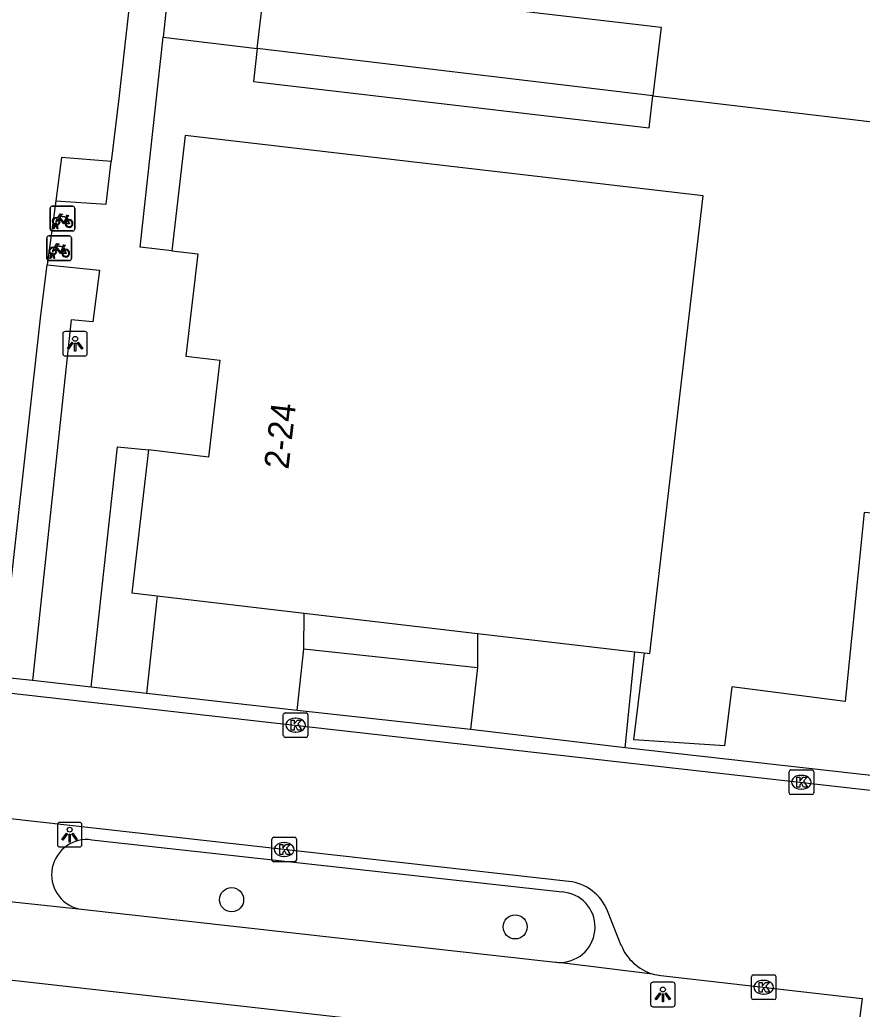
# Model space of a CAD drawing. Extents: x 161928 to 163055, y 386475 to 387428.
# Drawn here: x 162123.25 to 162157.51, y 386868.92 to 386909.12 of the extents above; entities that cross this region are included whole.
import ezdxf

# ---------------------------------------------------------------- set-up
doc = ezdxf.new("R2010")
doc.units = 0
for name, color, linetype in [('IMGEO_Boom', 7, 'Continuous'), ('IMGEO_Fietsenrek', 7, 'Continuous'), ('IMGEO_Grasland_overig', 7, 'Continuous'), ('IMGEO_Groenvoorziening', 7, 'Continuous'), ('IMGEO_Kolk', 7, 'Continuous'), ('IMGEO_Lichtpunt', 7, 'Continuous'), ('IMGEO_Pand', 7, 'Continuous'), ('IMGEO_Pand_nummerreeks', 7, 'Continuous'), ('IMGEO_Rijbaan_lokaal_open', 7, 'Continuous'), ('IMGEO_Voetpad_open', 7, 'Continuous')]:
    doc.layers.add(name, color=color, linetype=linetype)

msp = doc.modelspace()

# ---------------------------------------------------------------- linework, layer by layer
at = {"layer": 'IMGEO_Boom'}
for centre in [(162131.866, 386873.366), (162143.394, 386872.259)]:
    msp.add_circle(centre, 0.489, dxfattribs=at)
at = {"layer": 'IMGEO_Fietsenrek'}
for p, q in [((162124.49, 386900.62), (162124.49, 386901.461)), ((162124.49, 386901.461), (162124.49, 386900.62)), ((162124.565, 386901.545), (162125.406, 386901.545)), ((162125.406, 386901.545), (162124.565, 386901.545)), ((162125.49, 386901.47), (162125.49, 386900.629)), ((162125.49, 386900.629), (162125.49, 386901.47)), ((162125.177, 386901.094), (162125.213, 386900.999)), ((162125.415, 386900.545), (162124.574, 386900.545)), ((162124.574, 386900.545), (162125.415, 386900.545)), ((162124.617, 386900.629), (162124.656, 386900.789)), ((162124.651, 386900.629), (162124.617, 386900.629)), ((162124.686, 386900.777), (162124.651, 386900.629)), ((162124.728, 386900.801), (162124.727, 386900.805)), ((162124.769, 386900.629), (162124.735, 386900.771)), ((162124.759, 386900.812), (162124.76, 386900.805)), ((162124.767, 386900.775), (162124.802, 386900.629)), ((162124.802, 386900.629), (162124.769, 386900.629)), ((162124.354, 386899.414), (162124.354, 386900.255)), ((162124.354, 386900.255), (162124.354, 386899.414)), ((162124.429, 386900.339), (162125.27, 386900.339)), ((162125.27, 386900.339), (162124.429, 386900.339)), ((162125.354, 386900.264), (162125.354, 386899.423)), ((162125.354, 386899.423), (162125.354, 386900.264)), ((162125.041, 386899.888), (162125.077, 386899.793)), ((162125.279, 386899.339), (162124.438, 386899.339)), ((162124.438, 386899.339), (162125.279, 386899.339)), ((162124.481, 386899.423), (162124.52, 386899.583)), ((162124.515, 386899.423), (162124.481, 386899.423)), ((162124.55, 386899.571), (162124.515, 386899.423)), ((162124.592, 386899.595), (162124.591, 386899.599)), ((162124.633, 386899.423), (162124.599, 386899.565)), ((162124.623, 386899.606), (162124.624, 386899.599)), ((162124.631, 386899.569), (162124.666, 386899.423)), ((162124.666, 386899.423), (162124.633, 386899.423))]:
    msp.add_line(p, q, dxfattribs=at)
for points in [[(162124.824, 386901.019), (162124.772, 386900.929), (162124.732, 386900.904), (162124.733, 386900.951), (162124.788, 386901.045)], [(162124.803, 386901.071), (162124.898, 386901.235), (162124.984, 386901.221), (162124.986, 386901.212), (162124.93, 386901.201), (162124.903, 386901.156), (162125.159, 386901.115)], [(162125.099, 386900.827), (162125.049, 386900.827), (162124.858, 386901.078), (162124.839, 386901.046)], [(162125.146, 386901.09), (162124.889, 386901.131), (162124.872, 386901.102), (162125.039, 386900.882), (162125.146, 386901.09)], [(162125.194, 386900.992), (162125.164, 386901.069), (162125.055, 386900.851), (162125.098, 386900.851)], [(162125.128, 386900.851), (162125.248, 386900.85), (162125.204, 386900.964)], [(162125.224, 386900.971), (162125.279, 386900.826), (162125.129, 386900.826)], [(162125.159, 386901.115), (162125.184, 386901.164), (162125.178, 386901.168), (162125.155, 386901.172), (162125.143, 386901.179), (162125.142, 386901.182), (162125.144, 386901.187), (162125.239, 386901.172), (162125.241, 386901.162), (162125.231, 386901.149), (162125.219, 386901.143), (162125.205, 386901.149), (162125.177, 386901.094)], [(162124.688, 386899.813), (162124.636, 386899.723), (162124.596, 386899.698), (162124.597, 386899.745), (162124.652, 386899.839)], [(162124.667, 386899.865), (162124.762, 386900.029), (162124.848, 386900.015), (162124.85, 386900.006), (162124.794, 386899.995), (162124.767, 386899.95), (162125.023, 386899.909)], [(162124.963, 386899.621), (162124.913, 386899.621), (162124.722, 386899.872), (162124.703, 386899.84)], [(162125.01, 386899.884), (162124.753, 386899.925), (162124.736, 386899.896), (162124.903, 386899.676), (162125.01, 386899.884)], [(162125.058, 386899.786), (162125.028, 386899.863), (162124.919, 386899.645), (162124.962, 386899.645)], [(162124.992, 386899.645), (162125.112, 386899.644), (162125.068, 386899.758)], [(162125.088, 386899.765), (162125.143, 386899.62), (162124.993, 386899.62)], [(162125.023, 386899.909), (162125.048, 386899.958), (162125.042, 386899.962), (162125.019, 386899.966), (162125.007, 386899.973), (162125.006, 386899.976), (162125.008, 386899.981), (162125.103, 386899.966), (162125.105, 386899.956), (162125.095, 386899.943), (162125.083, 386899.937), (162125.069, 386899.943), (162125.041, 386899.888)]]:
    msp.add_lwpolyline(points, dxfattribs=at)
for centre, radius, start, end in [((162124.568, 386901.467), 0.0779, 92.4484, 184.2845), ((162124.568, 386901.467), 0.0779, 92.4484, 184.2845), ((162125.412, 386901.467), 0.0779, 2.4484, 94.2845), ((162125.412, 386901.467), 0.0779, 2.4484, 94.2845), ((162124.73, 386900.93), 0.159, 62.6766, 242.1369), ((162124.73, 386900.93), 0.129, 63.3192, 238.903), ((162124.73, 386900.93), 0.129, 283.6043, 43.4302), ((162124.73, 386900.93), 0.159, 283.5766, 46.6042), ((162125.257, 386900.846), 0.159, 113.3408, 178.3217), ((162125.257, 386900.846), 0.159, 187.0065, 105.7708), ((162125.257, 386900.846), 0.129, 113.923, 177.9556), ((162125.257, 386900.846), 0.129, 188.6715, 104.5883), ((162124.568, 386900.623), 0.0779, 182.4484, 274.2845), ((162124.568, 386900.623), 0.0779, 182.4484, 274.2845), ((162124.71, 386900.801), 0.0499, 12.8025, 158.6934), ((162124.73, 386900.93), 0.159, 253.9967, 271.7867), ((162124.71, 386900.801), 0.0174, 12.8025, 163.4502), ((162124.73, 386900.93), 0.129, 253.415, 269.0204), ((162125.412, 386900.623), 0.0779, 272.4484, 4.2845), ((162125.412, 386900.623), 0.0779, 272.4484, 4.2845), ((162124.432, 386900.261), 0.0779, 92.4484, 184.2845), ((162124.432, 386900.261), 0.0779, 92.4484, 184.2845), ((162125.276, 386900.261), 0.0779, 2.4484, 94.2845), ((162125.276, 386900.261), 0.0779, 2.4484, 94.2845), ((162124.594, 386899.724), 0.159, 62.6766, 242.1369), ((162124.594, 386899.724), 0.129, 63.3192, 238.903), ((162124.594, 386899.724), 0.129, 283.6043, 43.4302), ((162124.594, 386899.724), 0.159, 283.5766, 46.6042), ((162125.121, 386899.64), 0.159, 113.3408, 178.3217), ((162125.121, 386899.64), 0.159, 187.0065, 105.7708), ((162125.121, 386899.64), 0.129, 113.923, 177.9556), ((162125.121, 386899.64), 0.129, 188.6715, 104.5883), ((162124.432, 386899.417), 0.0779, 182.4484, 274.2845), ((162124.432, 386899.417), 0.0779, 182.4484, 274.2845), ((162124.574, 386899.595), 0.0499, 12.8025, 158.6934), ((162124.594, 386899.724), 0.159, 253.9967, 271.7867), ((162124.574, 386899.595), 0.0174, 12.8025, 163.4502), ((162124.594, 386899.724), 0.129, 253.415, 269.0204), ((162125.276, 386899.417), 0.0779, 272.4484, 4.2845), ((162125.276, 386899.417), 0.0779, 272.4484, 4.2845)]:
    msp.add_arc(centre, radius, start, end, dxfattribs=at)
at = {"layer": 'IMGEO_Grasland_overig'}
for points in [[(162132.908, 386907.956), (162132.751, 386906.613), (162148.846, 386904.735), (162148.998, 386906.039)], [(162148.998, 386906.039), (162132.908, 386907.956)]]:
    msp.add_lwpolyline(points, dxfattribs=at)
at = {"layer": 'IMGEO_Groenvoorziening'}
for points in [[(162132.908, 386907.956), (162133.229, 386910.707), (162149.324, 386908.828), (162148.998, 386906.039)], [(162129.078, 386908.413), (162132.908, 386907.956)], [(162148.998, 386906.039), (162162.387, 386904.444)], [(162162.387, 386904.444), (162160.649, 386888.845), (162157.588, 386889.1), (162156.805, 386881.426), (162152.206, 386882.013), (162151.904, 386879.625), (162148.215, 386879.856), (162148.652, 386883.397)], [(162126.97, 386903.362), (162124.945, 386903.531), (162124.713, 386901.768)], [(162122.47, 386882.414), (162124.115, 386897.125), (162124.371, 386899.169)]]:
    msp.add_lwpolyline(points, dxfattribs=at)
at = {"layer": 'IMGEO_Kolk'}
for p, q in [((162133.968, 386880.034), (162133.968, 386880.886)), ((162134.043, 386880.96), (162134.895, 386880.96)), ((162134.969, 386880.886), (162134.969, 386880.034)), ((162134.456, 386880.74), (162134.481, 386880.74)), ((162134.895, 386879.96), (162134.043, 386879.96)), ((162134.479, 386880.18), (162134.454, 386880.18)), ((162154.531, 386877.713), (162154.531, 386878.565)), ((162154.606, 386878.639), (162155.458, 386878.639)), ((162155.019, 386878.419), (162155.044, 386878.419)), ((162155.532, 386878.565), (162155.532, 386877.713)), ((162155.458, 386877.639), (162154.606, 386877.639)), ((162155.042, 386877.859), (162155.017, 386877.859)), ((162133.502, 386874.979), (162133.502, 386875.831)), ((162133.577, 386875.905), (162134.429, 386875.905)), ((162133.99, 386875.685), (162134.015, 386875.685)), ((162134.503, 386875.831), (162134.503, 386874.979)), ((162134.013, 386875.125), (162133.988, 386875.125)), ((162134.429, 386874.905), (162133.577, 386874.905)), ((162153.073, 386870.306), (162153.925, 386870.306)), ((162152.998, 386869.38), (162152.998, 386870.232)), ((162153.486, 386870.086), (162153.511, 386870.086)), ((162153.999, 386870.232), (162153.999, 386869.38)), ((162153.509, 386869.526), (162153.484, 386869.526)), ((162153.925, 386869.306), (162153.073, 386869.306))]:
    msp.add_line(p, q, dxfattribs=at)
for points in [[(162133.968, 386880.034), (162133.968, 386880.886)], [(162134.043, 386880.96), (162134.895, 386880.96)], [(162134.969, 386880.886), (162134.969, 386880.034)], [(162134.289, 386880.66), (162134.412, 386880.66), (162134.412, 386880.509), (162134.542, 386880.66), (162134.706, 386880.66), (162134.56, 386880.509), (162134.713, 386880.26), (162134.561, 386880.26), (162134.476, 386880.424), (162134.412, 386880.357), (162134.412, 386880.26), (162134.289, 386880.26), (162134.289, 386880.66)], [(162134.895, 386879.96), (162134.043, 386879.96)], [(162154.531, 386877.713), (162154.531, 386878.565)], [(162154.606, 386878.639), (162155.458, 386878.639)], [(162155.532, 386878.565), (162155.532, 386877.713)], [(162154.852, 386878.339), (162154.975, 386878.339), (162154.975, 386878.188), (162155.105, 386878.339), (162155.269, 386878.339), (162155.123, 386878.188), (162155.276, 386877.939), (162155.124, 386877.939), (162155.039, 386878.103), (162154.975, 386878.036), (162154.975, 386877.939), (162154.852, 386877.939), (162154.852, 386878.339)], [(162155.458, 386877.639), (162154.606, 386877.639)], [(162133.502, 386874.979), (162133.502, 386875.831)], [(162133.577, 386875.905), (162134.429, 386875.905)], [(162133.823, 386875.605), (162133.946, 386875.605), (162133.946, 386875.454), (162134.076, 386875.605), (162134.24, 386875.605), (162134.094, 386875.454), (162134.247, 386875.205), (162134.095, 386875.205), (162134.01, 386875.369), (162133.946, 386875.302), (162133.946, 386875.205), (162133.823, 386875.205), (162133.823, 386875.605)], [(162134.503, 386875.831), (162134.503, 386874.979)], [(162134.429, 386874.905), (162133.577, 386874.905)], [(162153.073, 386870.306), (162153.925, 386870.306)], [(162152.998, 386869.38), (162152.998, 386870.232)], [(162153.319, 386870.006), (162153.442, 386870.006), (162153.442, 386869.855), (162153.572, 386870.006), (162153.736, 386870.006), (162153.59, 386869.855), (162153.743, 386869.606), (162153.591, 386869.606), (162153.506, 386869.77), (162153.442, 386869.703), (162153.442, 386869.606), (162153.319, 386869.606), (162153.319, 386870.006)], [(162153.999, 386870.232), (162153.999, 386869.38)], [(162153.925, 386869.306), (162153.073, 386869.306)]]:
    msp.add_lwpolyline(points, dxfattribs=at)
for centre, start, end in [((162134.045, 386880.884), 91.552, 178.448), ((162134.045, 386880.884), 91.552, 178.448), ((162134.893, 386880.884), 1.552, 88.448), ((162134.893, 386880.884), 1.552, 88.448), ((162134.045, 386880.036), 181.552, 268.448), ((162134.045, 386880.036), 181.552, 268.448), ((162134.893, 386880.036), 271.552, 358.448), ((162134.893, 386880.036), 271.552, 358.448), ((162154.608, 386878.563), 91.552, 178.448), ((162154.608, 386878.563), 91.552, 178.448), ((162155.456, 386878.563), 1.552, 88.448), ((162155.456, 386878.563), 1.552, 88.448), ((162154.608, 386877.715), 181.552, 268.448), ((162154.608, 386877.715), 181.552, 268.448), ((162155.456, 386877.715), 271.552, 358.448), ((162155.456, 386877.715), 271.552, 358.448), ((162133.579, 386875.829), 91.552, 178.448), ((162133.579, 386875.829), 91.552, 178.448), ((162134.427, 386875.829), 1.552, 88.448), ((162134.427, 386875.829), 1.552, 88.448), ((162133.579, 386874.981), 181.552, 268.448), ((162133.579, 386874.981), 181.552, 268.448), ((162134.427, 386874.981), 271.552, 358.448), ((162134.427, 386874.981), 271.552, 358.448), ((162153.075, 386870.23), 91.552, 178.448), ((162153.075, 386870.23), 91.552, 178.448), ((162153.923, 386870.23), 1.552, 88.448), ((162153.923, 386870.23), 1.552, 88.448), ((162153.075, 386869.382), 181.552, 268.448), ((162153.075, 386869.382), 181.552, 268.448), ((162153.923, 386869.382), 271.552, 358.448), ((162153.923, 386869.382), 271.552, 358.448)]:
    msp.add_arc(centre, 0.0765, start, end, dxfattribs=at)
for centre, major_axis, ratio, start_param, end_param in [((162134.455, 386880.46), (-0.387, 0.002), 0.722429, 4.712389, 7.853982), ((162134.48, 386880.46), (-0.39, 0.002), 0.717154, 1.570796, 4.712389), ((162155.018, 386878.139), (-0.387, 0.002), 0.722429, 4.712389, 7.853982), ((162155.043, 386878.139), (-0.39, 0.002), 0.717154, 1.570796, 4.712389), ((162133.989, 386875.405), (-0.387, 0.002), 0.722429, 4.712389, 7.853982), ((162134.014, 386875.405), (-0.39, 0.002), 0.717154, 1.570796, 4.712389), ((162153.485, 386869.806), (-0.387, 0.002), 0.722429, 4.712389, 7.853982), ((162153.51, 386869.806), (-0.39, 0.002), 0.717154, 1.570796, 4.712389)]:
    msp.add_ellipse(centre, major_axis=major_axis, ratio=ratio, start_param=start_param, end_param=end_param, dxfattribs=at)
at = {"layer": 'IMGEO_Lichtpunt'}
for p, q in [((162125.904, 386896.457), (162125.096, 386896.457)), ((162125.904, 386896.457), (162125.096, 386896.457)), ((162125.002, 386896.362), (162125.002, 386895.555)), ((162125.002, 386896.362), (162125.002, 386895.555)), ((162125.998, 386895.555), (162125.998, 386896.362)), ((162125.998, 386895.555), (162125.998, 386896.362)), ((162125.096, 386895.461), (162125.904, 386895.461)), ((162125.096, 386895.461), (162125.904, 386895.461)), ((162124.78, 386876.412), (162124.78, 386875.605)), ((162124.78, 386876.412), (162124.78, 386875.605)), ((162125.682, 386876.507), (162124.874, 386876.507)), ((162125.682, 386876.507), (162124.874, 386876.507)), ((162125.776, 386875.605), (162125.776, 386876.412)), ((162125.776, 386875.605), (162125.776, 386876.412)), ((162124.874, 386875.511), (162125.682, 386875.511)), ((162124.874, 386875.511), (162125.682, 386875.511)), ((162148.902, 386869.918), (162148.902, 386869.111)), ((162148.902, 386869.918), (162148.902, 386869.111)), ((162149.804, 386870.013), (162148.996, 386870.013)), ((162149.804, 386870.013), (162148.996, 386870.013)), ((162149.898, 386869.111), (162149.898, 386869.918)), ((162149.898, 386869.111), (162149.898, 386869.918)), ((162148.996, 386869.017), (162149.804, 386869.017)), ((162148.996, 386869.017), (162149.804, 386869.017))]:
    msp.add_line(p, q, dxfattribs=at)
for points in [[(162125.376, 386896.026), (162125.415, 386895.998), (162125.227, 386895.736), (162125.189, 386895.763), (162125.376, 386896.026)], [(162125.478, 386895.978), (162125.525, 386895.978), (162125.525, 386895.656), (162125.478, 386895.656), (162125.478, 386895.978)], [(162125.588, 386895.998), (162125.626, 386896.025), (162125.813, 386895.763), (162125.774, 386895.735), (162125.588, 386895.998)], [(162125.154, 386876.076), (162125.193, 386876.048), (162125.005, 386875.786), (162124.967, 386875.813), (162125.154, 386876.076)], [(162125.256, 386876.028), (162125.303, 386876.028), (162125.303, 386875.706), (162125.256, 386875.706), (162125.256, 386876.028)], [(162125.366, 386876.048), (162125.404, 386876.075), (162125.591, 386875.813), (162125.552, 386875.785), (162125.366, 386876.048)], [(162149.276, 386869.582), (162149.315, 386869.554), (162149.127, 386869.292), (162149.089, 386869.319), (162149.276, 386869.582)], [(162149.378, 386869.534), (162149.425, 386869.534), (162149.425, 386869.212), (162149.378, 386869.212), (162149.378, 386869.534)], [(162149.488, 386869.554), (162149.526, 386869.581), (162149.713, 386869.319), (162149.674, 386869.291), (162149.488, 386869.554)]]:
    msp.add_lwpolyline(points, dxfattribs=at)
for centre in [(162125.501, 386896.16), (162125.279, 386876.21), (162149.401, 386869.716)]:
    msp.add_circle(centre, 0.0994, dxfattribs=at)
for centre, start, end in [((162125.096, 386896.362), 90, 180), ((162125.096, 386896.362), 90, 180), ((162125.904, 386896.362), 0, 90), ((162125.904, 386896.362), 0, 90), ((162125.096, 386895.555), 180, 270), ((162125.096, 386895.555), 180, 270), ((162125.904, 386895.555), 270, 0), ((162125.904, 386895.555), 270, 360), ((162124.874, 386876.412), 90, 180), ((162124.874, 386876.412), 90, 180), ((162125.682, 386876.412), 0, 90), ((162125.682, 386876.412), 0, 90), ((162124.874, 386875.605), 180, 270), ((162124.874, 386875.605), 180, 270), ((162125.682, 386875.605), 270, 0), ((162125.682, 386875.605), 270, 360), ((162148.996, 386869.918), 90, 180), ((162148.996, 386869.918), 90, 180), ((162149.804, 386869.918), 0, 90), ((162149.804, 386869.918), 0, 90), ((162148.996, 386869.111), 180, 270), ((162148.996, 386869.111), 180, 270), ((162149.804, 386869.111), 270, 0), ((162149.804, 386869.111), 270, 360)]:
    msp.add_arc(centre, 0.0946, start, end, dxfattribs=at)
at = {"layer": 'IMGEO_Pand'}
for points in [[(162148.652, 386883.397), (162148.87, 386883.371), (162151.04, 386901.963), (162129.979, 386904.421), (162129.432, 386899.739)], [(162129.432, 386899.739), (162130.489, 386899.615), (162130.002, 386895.453), (162131.392, 386895.29), (162130.932, 386891.356), (162128.487, 386891.641)], [(162128.487, 386891.641), (162127.809, 386885.83), (162128.843, 386885.709)], [(162128.843, 386885.709), (162134.817, 386885.012)], [(162134.817, 386885.012), (162141.866, 386884.189)], [(162141.866, 386884.189), (162148.266, 386883.442)], [(162148.266, 386883.442), (162148.652, 386883.397)]]:
    msp.add_lwpolyline(points, dxfattribs=at)
at = {"layer": 'IMGEO_Rijbaan_lokaal_open'}
for points in [[(162098.436, 386884.38), (162099.659, 386884.244), (162108.615, 386883.376), (162158.322, 386877.766), (162158.42, 386877.752), (162158.591, 386877.716), (162158.759, 386877.665), (162158.921, 386877.599), (162159.077, 386877.519), (162159.225, 386877.425), (162159.363, 386877.318), (162159.492, 386877.199), (162159.61, 386877.07), (162159.716, 386876.93), (162159.808, 386876.781), (162159.887, 386876.625), (162159.952, 386876.462), (162160.002, 386876.295), (162160.037, 386876.123), (162160.056, 386875.949), (162160.06, 386875.774)], [(162145.577, 386874.11), (162104.979, 386878.654), (162099.084, 386879.261), (162097.894, 386879.394)], [(162147.707, 386871.511), (162147.144, 386872.917)], [(162149.321, 386870.281), (162157.505, 386869.353)]]:
    msp.add_lwpolyline(points, dxfattribs=at)
for centre, radius, start, end in [((162145.363, 386872.203), 1.919, 21.8449, 83.5891), ((162149.544, 386872.247), 1.979, 201.818, 253.4916), ((162149.561, 386872.358), 2.091, 253.9154, 263.3998)]:
    msp.add_arc(centre, radius, start, end, dxfattribs=at)
at = {"layer": 'IMGEO_Voetpad_open'}
for points in [[(162130.104, 386913.982), (162129.743, 386914.02), (162129.521, 386912.206), (162129.329, 386910.72), (162129.078, 386908.413)], [(162127.685, 386909.558), (162127.276, 386905.919), (162126.97, 386903.362)], [(162129.432, 386899.739), (162128.148, 386899.89), (162129.078, 386908.413)], [(162124.713, 386901.768), (162126.763, 386901.626), (162126.97, 386903.362)], [(162124.713, 386901.768), (162124.371, 386899.169)], [(162124.371, 386899.169), (162126.494, 386898.944), (162126.226, 386896.855), (162125.347, 386896.927), (162123.771, 386882.267)], [(162126.155, 386881.998), (162127.22, 386891.763), (162128.487, 386891.641)], [(162128.843, 386885.709), (162128.402, 386881.744)], [(162134.807, 386883.559), (162134.817, 386885.012)], [(162141.866, 386884.189), (162141.86, 386882.803)], [(162134.534, 386881.057), (162134.807, 386883.559)], [(162134.807, 386883.559), (162141.86, 386882.803)], [(162147.868, 386879.535), (162148.266, 386883.442)], [(162141.86, 386882.803), (162141.576, 386880.28)], [(162123.771, 386882.267), (162122.47, 386882.414)], [(162126.155, 386881.998), (162123.771, 386882.267)], [(162128.402, 386881.744), (162126.155, 386881.998)], [(162134.534, 386881.057), (162128.402, 386881.744)], [(162141.576, 386880.28), (162134.534, 386881.057)], [(162147.868, 386879.535), (162141.576, 386880.28)], [(162160.501, 386879.997), (162160.465, 386879.824), (162160.414, 386879.656), (162160.348, 386879.493), (162160.268, 386879.337), (162160.173, 386879.188), (162160.067, 386879.048), (162159.948, 386878.919), (162159.817, 386878.8), (162159.677, 386878.694), (162159.528, 386878.601), (162159.371, 386878.521), (162159.208, 386878.456), (162159.04, 386878.405), (162158.867, 386878.37), (162158.692, 386878.35), (162158.517, 386878.346), (162158.341, 386878.358), (162147.868, 386879.535)], [(162126.186, 386875.792), (162145.3, 386873.68)], [(162121.04, 386873.481), (162125.636, 386872.996)], [(162154.85, 386866.488), (162098.526, 386872.838)], [(162125.636, 386872.996), (162145.039, 386870.829)], [(162145.262, 386870.819), (162148.982, 386870.349)], [(162157.505, 386869.353), (162156.814, 386864.022)]]:
    msp.add_lwpolyline(points, dxfattribs=at)
for centre, radius, start, end in [((162125.975, 386874.381), 1.426, 81.5093, 256.2336), ((162145.212, 386872.25), 1.432, 272.0148, 86.4633), ((162145.22, 386872.37), 1.552, 263.3085, 271.5563)]:
    msp.add_arc(centre, radius, start, end, dxfattribs=at)

# ---------------------------------------------------------------- texts
at = {"layer": 'IMGEO_Pand_nummerreeks'}
msp.add_text('2-24', height=1, rotation=83.3307, dxfattribs=at).set_placement((162134.173, 386890.831))

doc.saveas('drawing.dxf')
